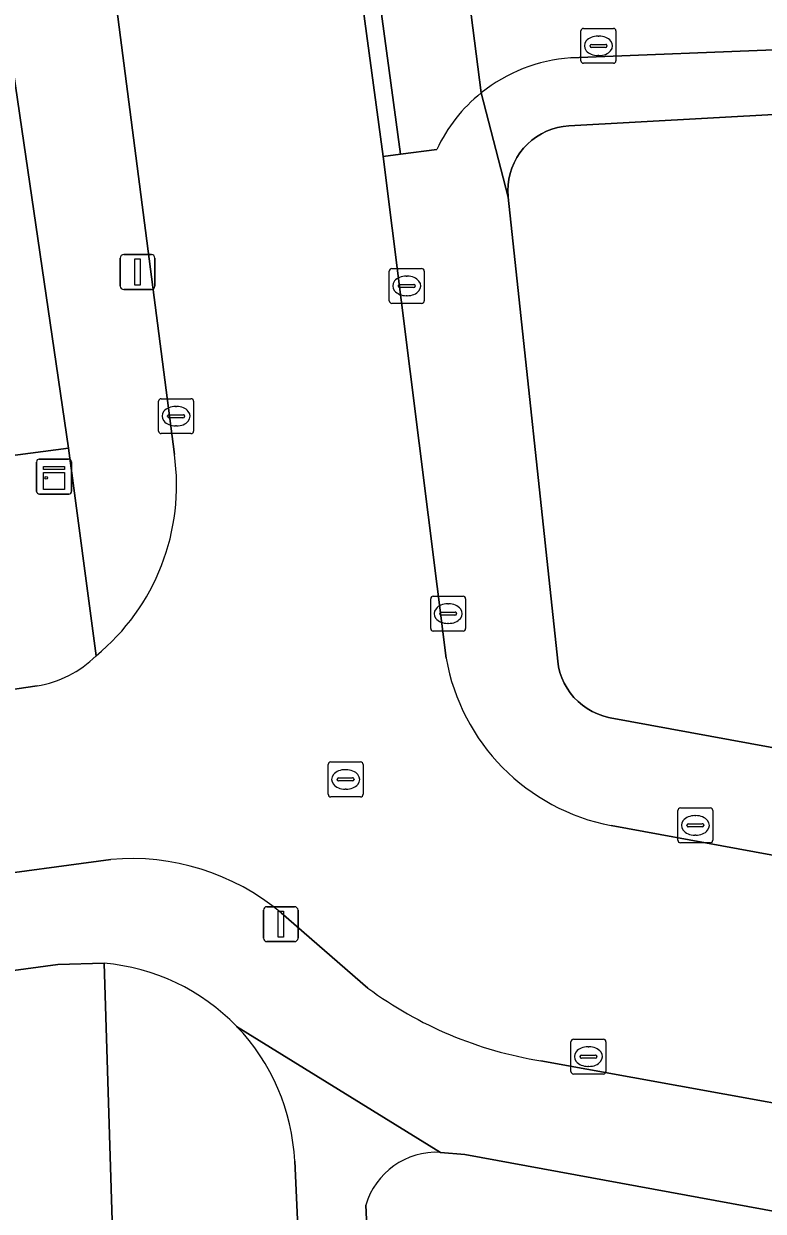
# Model space of a CAD drawing. Extents: x 161084 to 161928, y 385354 to 386522.
# Drawn here: x 161310.98 to 161332.15, y 385446.78 to 385480.77 of the extents above; entities that cross this region are included whole.
import ezdxf

# ---------------------------------------------------------------- set-up
doc = ezdxf.new("R2010")
doc.units = 0
for name, color, linetype in [('IMGEO_Erf', 7, 'Continuous'), ('IMGEO_Groenvoorziening', 7, 'Continuous'), ('IMGEO_Kast', 7, 'Continuous'), ('IMGEO_Kolk', 7, 'Continuous'), ('IMGEO_Lichtmast', 7, 'Continuous'), ('IMGEO_Rijbaan_lokaal_open', 7, 'Continuous'), ('IMGEO_Rioolput', 7, 'Continuous'), ('IMGEO_Voetpad_open', 7, 'Continuous')]:
    doc.layers.add(name, color=color, linetype=linetype)

msp = doc.modelspace()

# ---------------------------------------------------------------- linework, layer by layer
at = {"layer": 'IMGEO_Erf'}
msp.add_lwpolyline([(161332.627, 385478.184), (161326.586, 385477.848), (161326.421, 385477.831), (161326.259, 385477.8), (161326.1, 385477.755), (161325.946, 385477.695), (161325.797, 385477.622), (161325.656, 385477.536), (161325.523, 385477.437), (161325.399, 385477.328), (161325.286, 385477.207), (161325.184, 385477.077), (161325.094, 385476.938), (161325.016, 385476.792), (161324.952, 385476.64), (161324.902, 385476.482), (161324.866, 385476.32), (161324.845, 385476.156), (161324.839, 385475.991), (161324.847, 385475.826), (161324.849, 385475.805), (161326.264, 385462.53), (161326.289, 385462.366), (161326.329, 385462.205), (161326.383, 385462.049), (161326.451, 385461.897), (161326.532, 385461.753), (161326.625, 385461.616), (161326.731, 385461.488), (161326.847, 385461.37), (161326.974, 385461.263), (161327.109, 385461.168), (161327.253, 385461.085), (161327.403, 385461.015), (161327.559, 385460.959), (161327.719, 385460.917), (161327.77, 385460.907), (161333.488, 385459.854)], dxfattribs=at)
at = {"layer": 'IMGEO_Groenvoorziening'}
for points in [[(161307.078, 385489.617), (161303.673, 385489.531), (161304.09, 385486.541), (161304.507, 385483.551), (161304.924, 385480.561), (161305.34, 385477.572), (161305.757, 385474.582), (161306.174, 385471.592), (161306.591, 385468.602), (161306.208, 385468.549), (161306.306, 385467.836), (161312.261, 385468.627), (161309.462, 385487.744)], [(161313.051, 385462.679), (161312.261, 385468.627), (161306.306, 385467.836), (161306.638, 385465.437), (161306.985, 385462.92)], [(161308.966, 385461.462), (161311.366, 385461.82)], [(161313.28, 385453.877), (161313.53, 385445.893), (161313.659, 385445.899), (161314.158, 385435.375), (161307.077, 385435.005), (161307.393, 385425.285), (161316.909, 385425.792)], [(161320.77, 385446.952), (161321.228, 385437.144), (161370.714, 385439.291), (161370.804, 385439.731), (161323.607, 385448.409)], [(161323.607, 385448.409), (161322.906, 385448.466)], [(161319.633, 385428.79), (161318.737, 385448.213)]]:
    msp.add_lwpolyline(points, dxfattribs=at)
for centre, radius, start, end in [((161310.885, 385464.846), 3.064, 279.0339, 314.9903), ((161312.785, 385447.94), 5.958, 43.9282, 85.2342), ((161312.782, 385447.938), 5.961, 2.6444, 43.9211), ((161322.801, 385446.35), 2.118, 87.1591, 163.4991)]:
    msp.add_arc(centre, radius, start, end, dxfattribs=at)
at = {"layer": 'IMGEO_Kast'}
for p, q in [((161311.424, 385468.31), (161312.265, 385468.31)), ((161312.265, 385468.31), (161311.424, 385468.31)), ((161311.349, 385467.385), (161311.349, 385468.226)), ((161311.349, 385468.226), (161311.349, 385467.385)), ((161312.349, 385468.235), (161312.349, 385467.394)), ((161312.349, 385467.394), (161312.349, 385468.235)), ((161312.274, 385467.31), (161311.433, 385467.31)), ((161311.433, 385467.31), (161312.274, 385467.31))]:
    msp.add_line(p, q, dxfattribs=at)
for points in [[(161311.544, 385468.1), (161312.144, 385468.1), (161312.144, 385468.015), (161311.544, 385468.015), (161311.544, 385468.1)], [(161311.544, 385467.925), (161312.144, 385467.925), (161312.144, 385467.436), (161311.544, 385467.436), (161311.544, 385467.925)]]:
    msp.add_lwpolyline(points, dxfattribs=at)
msp.add_circle((161311.628, 385467.774), 0.0377, dxfattribs=at)
for centre, start, end in [((161311.427, 385468.232), 92.4484, 184.2845), ((161311.427, 385468.232), 92.4484, 184.2845), ((161312.271, 385468.232), 2.4484, 94.2845), ((161312.271, 385468.232), 2.4484, 94.2845), ((161311.427, 385467.388), 182.4484, 274.2845), ((161311.427, 385467.388), 182.4484, 274.2845), ((161312.271, 385467.388), 272.4484, 4.2845), ((161312.271, 385467.388), 272.4484, 4.2845)]:
    msp.add_arc(centre, 0.0779, start, end, dxfattribs=at)
at = {"layer": 'IMGEO_Kolk'}
for p, q in [((161326.931, 385479.712), (161326.931, 385480.564)), ((161327.006, 385480.638), (161327.858, 385480.638)), ((161327.932, 385480.564), (161327.932, 385479.712)), ((161327.233, 385480.181), (161327.631, 385480.181)), ((161327.419, 385480.418), (161327.444, 385480.418)), ((161327.19, 385480.132), (161327.19, 385480.144)), ((161327.628, 385480.095), (161327.23, 385480.095)), ((161327.442, 385479.858), (161327.417, 385479.858)), ((161327.674, 385480.144), (161327.674, 385480.132)), ((161327.858, 385479.638), (161327.006, 385479.638)), ((161321.519, 385473.766), (161322.371, 385473.766)), ((161321.444, 385472.84), (161321.444, 385473.692)), ((161321.932, 385473.546), (161321.957, 385473.546)), ((161322.445, 385473.692), (161322.445, 385472.84)), ((161321.703, 385473.26), (161321.703, 385473.272)), ((161322.141, 385473.223), (161321.743, 385473.223)), ((161321.746, 385473.309), (161322.144, 385473.309)), ((161322.187, 385473.272), (161322.187, 385473.26)), ((161322.371, 385472.766), (161321.519, 385472.766)), ((161321.955, 385472.986), (161321.93, 385472.986)), ((161314.917, 385470.038), (161315.769, 385470.038)), ((161314.842, 385469.112), (161314.842, 385469.964)), ((161315.33, 385469.818), (161315.355, 385469.818)), ((161315.843, 385469.964), (161315.843, 385469.112)), ((161315.101, 385469.532), (161315.101, 385469.544)), ((161315.539, 385469.495), (161315.141, 385469.495)), ((161315.144, 385469.581), (161315.542, 385469.581)), ((161315.585, 385469.544), (161315.585, 385469.532)), ((161315.769, 385469.038), (161314.917, 385469.038)), ((161315.353, 385469.258), (161315.328, 385469.258)), ((161322.629, 385463.46), (161322.629, 385464.312)), ((161322.704, 385464.386), (161323.556, 385464.386)), ((161323.63, 385464.312), (161323.63, 385463.46)), ((161322.888, 385463.88), (161322.888, 385463.892)), ((161322.931, 385463.929), (161323.329, 385463.929)), ((161323.117, 385464.166), (161323.142, 385464.166)), ((161323.372, 385463.892), (161323.372, 385463.88)), ((161323.326, 385463.843), (161322.928, 385463.843)), ((161323.14, 385463.606), (161323.115, 385463.606)), ((161323.556, 385463.386), (161322.704, 385463.386)), ((161329.704, 385457.399), (161329.704, 385458.251)), ((161329.779, 385458.325), (161330.631, 385458.325)), ((161330.192, 385458.105), (161330.217, 385458.105)), ((161330.705, 385458.251), (161330.705, 385457.399)), ((161329.963, 385457.819), (161329.963, 385457.831)), ((161330.401, 385457.782), (161330.003, 385457.782)), ((161330.006, 385457.868), (161330.404, 385457.868)), ((161330.447, 385457.831), (161330.447, 385457.819)), ((161330.215, 385457.545), (161330.19, 385457.545)), ((161330.631, 385457.325), (161329.779, 385457.325)), ((161326.644, 385450.78), (161326.644, 385451.632)), ((161326.719, 385451.706), (161327.571, 385451.706)), ((161327.645, 385451.632), (161327.645, 385450.78)), ((161327.132, 385451.486), (161327.157, 385451.486)), ((161326.903, 385451.2), (161326.903, 385451.212)), ((161327.341, 385451.163), (161326.943, 385451.163)), ((161326.946, 385451.249), (161327.344, 385451.249)), ((161327.387, 385451.212), (161327.387, 385451.2)), ((161327.571, 385450.706), (161326.719, 385450.706)), ((161327.155, 385450.926), (161327.13, 385450.926))]:
    msp.add_line(p, q, dxfattribs=at)
for points in [[(161326.931, 385479.712), (161326.931, 385480.564)], [(161327.006, 385480.638), (161327.858, 385480.638)], [(161327.932, 385480.564), (161327.932, 385479.712)], [(161327.858, 385479.638), (161327.006, 385479.638)], [(161321.519, 385473.766), (161322.371, 385473.766)], [(161321.444, 385472.84), (161321.444, 385473.692)], [(161322.445, 385473.692), (161322.445, 385472.84)], [(161322.371, 385472.766), (161321.519, 385472.766)], [(161314.917, 385470.038), (161315.769, 385470.038)], [(161314.842, 385469.112), (161314.842, 385469.964)], [(161315.843, 385469.964), (161315.843, 385469.112)], [(161315.769, 385469.038), (161314.917, 385469.038)], [(161322.629, 385463.46), (161322.629, 385464.312)], [(161322.704, 385464.386), (161323.556, 385464.386)], [(161323.63, 385464.312), (161323.63, 385463.46)], [(161323.556, 385463.386), (161322.704, 385463.386)], [(161329.704, 385457.399), (161329.704, 385458.251)], [(161329.779, 385458.325), (161330.631, 385458.325)], [(161330.705, 385458.251), (161330.705, 385457.399)], [(161330.631, 385457.325), (161329.779, 385457.325)], [(161326.644, 385450.78), (161326.644, 385451.632)], [(161326.719, 385451.706), (161327.571, 385451.706)], [(161327.645, 385451.632), (161327.645, 385450.78)], [(161327.571, 385450.706), (161326.719, 385450.706)]]:
    msp.add_lwpolyline(points, dxfattribs=at)
for centre, radius, start, end in [((161327.008, 385480.562), 0.0765, 91.552, 178.448), ((161327.008, 385480.562), 0.0765, 91.552, 178.448), ((161327.856, 385480.562), 0.0765, 1.552, 88.448), ((161327.856, 385480.562), 0.0765, 1.552, 88.448), ((161327.23, 385480.141), 0.0403, 85.8775, 175.7526), ((161327.635, 385480.143), 0.0386, 1.7309, 96.639), ((161327.227, 385480.131), 0.0366, 178.938, 274.7102), ((161327.631, 385480.138), 0.043, 264.8664, 352.4533), ((161327.008, 385479.714), 0.0765, 181.552, 268.448), ((161327.008, 385479.714), 0.0765, 181.552, 268.448), ((161327.856, 385479.714), 0.0765, 271.552, 358.448), ((161327.856, 385479.714), 0.0765, 271.552, 358.448), ((161321.521, 385473.69), 0.0765, 91.552, 178.448), ((161321.521, 385473.69), 0.0765, 91.552, 178.448), ((161322.369, 385473.69), 0.0765, 1.552, 88.448), ((161322.369, 385473.69), 0.0765, 1.552, 88.448), ((161321.743, 385473.269), 0.0403, 85.8775, 175.7526), ((161321.74, 385473.259), 0.0366, 178.938, 274.7102), ((161322.144, 385473.266), 0.043, 264.8664, 352.4533), ((161322.148, 385473.271), 0.0386, 1.7309, 96.639), ((161321.521, 385472.842), 0.0765, 181.552, 268.448), ((161321.521, 385472.842), 0.0765, 181.552, 268.448), ((161322.369, 385472.842), 0.0765, 271.552, 358.448), ((161322.369, 385472.842), 0.0765, 271.552, 358.448), ((161314.919, 385469.962), 0.0765, 91.552, 178.448), ((161314.919, 385469.962), 0.0765, 91.552, 178.448), ((161315.767, 385469.962), 0.0765, 1.552, 88.448), ((161315.767, 385469.962), 0.0765, 1.552, 88.448), ((161315.141, 385469.541), 0.0403, 85.8775, 175.7526), ((161315.138, 385469.531), 0.0366, 178.938, 274.7102), ((161315.542, 385469.538), 0.043, 264.8664, 352.4533), ((161315.546, 385469.543), 0.0386, 1.7309, 96.639), ((161314.919, 385469.114), 0.0765, 181.552, 268.448), ((161314.919, 385469.114), 0.0765, 181.552, 268.448), ((161315.767, 385469.114), 0.0765, 271.552, 358.448), ((161315.767, 385469.114), 0.0765, 271.552, 358.448), ((161322.706, 385464.31), 0.0765, 91.552, 178.448), ((161322.706, 385464.31), 0.0765, 91.552, 178.448), ((161323.554, 385464.31), 0.0765, 1.552, 88.448), ((161323.554, 385464.31), 0.0765, 1.552, 88.448), ((161322.928, 385463.889), 0.0403, 85.8775, 175.7526), ((161322.925, 385463.879), 0.0366, 178.938, 274.7102), ((161323.329, 385463.886), 0.043, 264.8664, 352.4533), ((161323.333, 385463.891), 0.0386, 1.7309, 96.639), ((161322.706, 385463.462), 0.0765, 181.552, 268.448), ((161322.706, 385463.462), 0.0765, 181.552, 268.448), ((161323.554, 385463.462), 0.0765, 271.552, 358.448), ((161323.554, 385463.462), 0.0765, 271.552, 358.448), ((161329.781, 385458.249), 0.0765, 91.552, 178.448), ((161329.781, 385458.249), 0.0765, 91.552, 178.448), ((161330.629, 385458.249), 0.0765, 1.552, 88.448), ((161330.629, 385458.249), 0.0765, 1.552, 88.448), ((161330.003, 385457.828), 0.0403, 85.8775, 175.7526), ((161330, 385457.818), 0.0366, 178.938, 274.7102), ((161330.404, 385457.825), 0.043, 264.8664, 352.4533), ((161330.408, 385457.83), 0.0386, 1.7309, 96.639), ((161329.781, 385457.401), 0.0765, 181.552, 268.448), ((161329.781, 385457.401), 0.0765, 181.552, 268.448), ((161330.629, 385457.401), 0.0765, 271.552, 358.448), ((161330.629, 385457.401), 0.0765, 271.552, 358.448), ((161326.721, 385451.63), 0.0765, 91.552, 178.448), ((161326.721, 385451.63), 0.0765, 91.552, 178.448), ((161327.569, 385451.63), 0.0765, 1.552, 88.448), ((161327.569, 385451.63), 0.0765, 1.552, 88.448), ((161326.943, 385451.209), 0.0403, 85.8775, 175.7526), ((161326.94, 385451.199), 0.0366, 178.938, 274.7102), ((161327.344, 385451.206), 0.043, 264.8664, 352.4533), ((161327.348, 385451.211), 0.0386, 1.7309, 96.639), ((161326.721, 385450.782), 0.0765, 181.552, 268.448), ((161326.721, 385450.782), 0.0765, 181.552, 268.448), ((161327.569, 385450.782), 0.0765, 271.552, 358.448), ((161327.569, 385450.782), 0.0765, 271.552, 358.448)]:
    msp.add_arc(centre, radius, start, end, dxfattribs=at)
for centre, major_axis, ratio, start_param, end_param in [((161327.418, 385480.138), (-0.387, 0.002), 0.722429, 4.712389, 7.853982), ((161327.443, 385480.138), (-0.39, 0.002), 0.717154, 1.570796, 4.712389), ((161321.931, 385473.266), (-0.387, 0.002), 0.722429, 4.712389, 7.853982), ((161321.956, 385473.266), (-0.39, 0.002), 0.717154, 1.570796, 4.712389), ((161315.329, 385469.538), (-0.387, 0.002), 0.722429, 4.712389, 7.853982), ((161315.354, 385469.538), (-0.39, 0.002), 0.717154, 1.570796, 4.712389), ((161323.116, 385463.886), (-0.387, 0.002), 0.722429, 4.712389, 7.853982), ((161323.141, 385463.886), (-0.39, 0.002), 0.717154, 1.570796, 4.712389), ((161330.191, 385457.825), (-0.387, 0.002), 0.722429, 4.712389, 7.853982), ((161330.216, 385457.825), (-0.39, 0.002), 0.717154, 1.570796, 4.712389), ((161327.131, 385451.206), (-0.387, 0.002), 0.722429, 4.712389, 7.853982), ((161327.156, 385451.206), (-0.39, 0.002), 0.717154, 1.570796, 4.712389)]:
    msp.add_ellipse(centre, major_axis=major_axis, ratio=ratio, start_param=start_param, end_param=end_param, dxfattribs=at)
at = {"layer": 'IMGEO_Lichtmast'}
for p, q in [((161313.744, 385473.263), (161313.744, 385474.063)), ((161313.744, 385474.063), (161313.744, 385473.263)), ((161313.844, 385474.163), (161314.634, 385474.163)), ((161314.634, 385474.163), (161313.844, 385474.163)), ((161314.734, 385474.063), (161314.734, 385473.263)), ((161314.734, 385473.263), (161314.734, 385474.063)), ((161314.634, 385473.163), (161313.844, 385473.163)), ((161313.844, 385473.163), (161314.634, 385473.163)), ((161317.842, 385454.597), (161317.842, 385455.397)), ((161317.842, 385455.397), (161317.842, 385454.597)), ((161317.942, 385455.497), (161318.732, 385455.497)), ((161318.732, 385455.497), (161317.942, 385455.497)), ((161318.832, 385455.397), (161318.832, 385454.597)), ((161318.832, 385454.597), (161318.832, 385455.397)), ((161318.732, 385454.497), (161317.942, 385454.497)), ((161317.942, 385454.497), (161318.732, 385454.497))]:
    msp.add_line(p, q, dxfattribs=at)
for points in [[(161314.164, 385474.038), (161314.314, 385474.038), (161314.314, 385473.288), (161314.164, 385473.288), (161314.164, 385474.038)], [(161318.262, 385455.372), (161318.412, 385455.372), (161318.412, 385454.622), (161318.262, 385454.622), (161318.262, 385455.372)]]:
    msp.add_lwpolyline(points, dxfattribs=at)
for centre, start, end in [((161313.844, 385474.063), 90, 180), ((161313.844, 385474.063), 90, 180), ((161314.634, 385474.063), 0, 90), ((161314.634, 385474.063), 360, 90), ((161313.844, 385473.263), 180, 270), ((161313.844, 385473.263), 180, 270), ((161314.634, 385473.263), 270, 0), ((161314.634, 385473.263), 270, 0), ((161317.942, 385455.397), 90, 180), ((161317.942, 385455.397), 90, 180), ((161318.732, 385455.397), 0, 90), ((161318.732, 385455.397), 360, 90), ((161317.942, 385454.597), 180, 270), ((161317.942, 385454.597), 180, 270), ((161318.732, 385454.597), 270, 0), ((161318.732, 385454.597), 270, 0)]:
    msp.add_arc(centre, 0.1, start, end, dxfattribs=at)
at = {"layer": 'IMGEO_Rijbaan_lokaal_open'}
for points in [[(161323.071, 385462.612), (161321.269, 385476.973), (161319.868, 385487.335), (161318.329, 385499.414), (161311.4, 385498.51), (161315.293, 385468.442)], [(161320.606, 385487.429), (161320.363, 385487.4), (161321.764, 385477.038), (161322.804, 385477.173)], [(161324.075, 385478.793), (161323.275, 385485.049)], [(161323.275, 385485.049), (161324.075, 385478.793)], [(161326.636, 385479.792), (161332.948, 385480.044)], [(161311.366, 385461.82), (161308.966, 385461.462), (161299.806, 385460.153), (161286.137, 385458.311)], [(161325.781, 385451.088), (161351.905, 385446.354), (161353.24, 385453.143), (161327.794, 385457.821)], [(161285.747, 385453.111), (161313.476, 385456.851)], [(161318.346, 385455.326), (161320.832, 385453.167)]]:
    msp.add_lwpolyline(points, dxfattribs=at)
for centre, radius, start, end in [((161326.97, 385475.153), 4.651, 94.1207, 128.499), ((161326.932, 385475.243), 4.557, 128.8248, 154.942), ((161309.048, 385467.554), 6.308, 309.3912, 8.0934), ((161310.885, 385464.846), 3.064, 279.0339, 314.9903), ((161328.91, 385463.644), 5.929, 190.0265, 259.1545), ((161314.065, 385450.195), 6.682, 50.1638, 95.0612), ((161327.598, 385462.342), 11.4, 233.5961, 260.8308)]:
    msp.add_arc(centre, radius, start, end, dxfattribs=at)
at = {"layer": 'IMGEO_Rioolput'}
for p, q in [((161319.695, 385458.714), (161319.695, 385459.566)), ((161319.77, 385459.64), (161320.622, 385459.64)), ((161320.696, 385459.566), (161320.696, 385458.714)), ((161319.954, 385459.134), (161319.954, 385459.146)), ((161319.997, 385459.183), (161320.395, 385459.183)), ((161320.183, 385459.42), (161320.208, 385459.42)), ((161320.438, 385459.146), (161320.438, 385459.134)), ((161320.392, 385459.097), (161319.994, 385459.097)), ((161320.206, 385458.86), (161320.181, 385458.86)), ((161320.622, 385458.64), (161319.77, 385458.64))]:
    msp.add_line(p, q, dxfattribs=at)
for points in [[(161319.695, 385458.714), (161319.695, 385459.566)], [(161319.77, 385459.64), (161320.622, 385459.64)], [(161320.696, 385459.566), (161320.696, 385458.714)], [(161320.622, 385458.64), (161319.77, 385458.64)]]:
    msp.add_lwpolyline(points, dxfattribs=at)
for centre, radius, start, end in [((161319.772, 385459.564), 0.0765, 91.552, 178.448), ((161319.772, 385459.564), 0.0765, 91.552, 178.448), ((161320.62, 385459.564), 0.0765, 1.552, 88.448), ((161320.62, 385459.564), 0.0765, 1.552, 88.448), ((161319.994, 385459.143), 0.0403, 85.8775, 175.7526), ((161319.991, 385459.133), 0.0366, 178.938, 274.7102), ((161320.395, 385459.14), 0.043, 264.8664, 352.4533), ((161320.399, 385459.145), 0.0386, 1.7309, 96.639), ((161319.772, 385458.716), 0.0765, 181.552, 268.448), ((161319.772, 385458.716), 0.0765, 181.552, 268.448), ((161320.62, 385458.716), 0.0765, 271.552, 358.448), ((161320.62, 385458.716), 0.0765, 271.552, 358.448)]:
    msp.add_arc(centre, radius, start, end, dxfattribs=at)
for centre, major_axis, ratio, start_param, end_param in [((161320.182, 385459.14), (-0.387, 0.002), 0.722429, 4.712389, 7.853982), ((161320.207, 385459.14), (-0.39, 0.002), 0.717154, 1.570796, 4.712389)]:
    msp.add_ellipse(centre, major_axis=major_axis, ratio=ratio, start_param=start_param, end_param=end_param, dxfattribs=at)
at = {"layer": 'IMGEO_Voetpad_open'}
for points in [[(161315.293, 385468.442), (161311.4, 385498.51), (161310.993, 385501.436), (161307.231, 385529.753)], [(161304.592, 385525.47), (161308.07, 385500), (161308.649, 385494.883), (161308.7, 385494.676), (161309.462, 385487.744), (161312.261, 385468.627), (161313.051, 385462.679)], [(161332.948, 385480.044), (161326.636, 385479.792)], [(161324.075, 385478.793), (161324.849, 385475.805), (161324.847, 385475.826), (161324.839, 385475.991), (161324.845, 385476.156), (161324.866, 385476.32), (161324.902, 385476.482), (161324.952, 385476.64), (161325.016, 385476.792), (161325.094, 385476.938), (161325.184, 385477.077), (161325.286, 385477.207), (161325.399, 385477.328), (161325.523, 385477.437), (161325.656, 385477.536), (161325.797, 385477.622), (161325.946, 385477.695), (161326.1, 385477.755), (161326.259, 385477.8), (161326.421, 385477.831), (161326.586, 385477.848), (161332.627, 385478.184)], [(161362.965, 385454.426), (161358.187, 385455.306), (161333.488, 385459.854), (161327.77, 385460.907), (161327.719, 385460.917), (161327.559, 385460.959), (161327.403, 385461.015), (161327.253, 385461.085), (161327.109, 385461.168), (161326.974, 385461.263), (161326.847, 385461.37), (161326.731, 385461.488), (161326.625, 385461.616), (161326.532, 385461.753), (161326.451, 385461.897), (161326.383, 385462.049), (161326.329, 385462.205), (161326.289, 385462.366), (161326.264, 385462.53), (161324.849, 385475.805), (161324.075, 385478.793)], [(161322.804, 385477.173), (161321.764, 385477.038), (161321.269, 385476.973), (161323.071, 385462.612)], [(161327.794, 385457.821), (161353.24, 385453.143), (161356.06, 385452.696), (161382.433, 385448.035), (161384.362, 385447.912), (161384.335, 385448.411), (161398.082, 385449.119), (161398.109, 385448.611), (161399.328, 385448.674), (161399.301, 385449.182), (161402.75, 385449.364), (161402.52, 385451.855), (161399.981, 385451.772), (161399.952, 385452.344), (161397.992, 385452.272), (161394.896, 385452.112), (161391.801, 385451.952), (161388.706, 385451.791), (161385.61, 385451.631), (161385.727, 385450.238), (161380.981, 385451.115)], [(161313.476, 385456.851), (161285.747, 385453.111), (161285.597, 385453.074), (161270.523, 385451.445), (161254.128, 385449.24)], [(161320.832, 385453.167), (161318.346, 385455.326)], [(161255.941, 385446.262), (161259.021, 385446.679), (161311.962, 385453.841), (161313.28, 385453.877)], [(161317.076, 385452.073), (161322.906, 385448.466), (161323.607, 385448.409), (161370.804, 385439.731), (161378.262, 385438.38)], [(161322.906, 385448.466), (161317.076, 385452.073)], [(161379.871, 385441.275), (161354.803, 385445.84), (161351.905, 385446.354), (161325.781, 385451.088)], [(161318.737, 385448.213), (161319.633, 385428.79)], [(161321.737, 385428.437), (161321.624, 385430.341), (161321.228, 385437.144), (161320.77, 385446.952)]]:
    msp.add_lwpolyline(points, dxfattribs=at)
for points in [[(161320.363, 385487.4), (161319.868, 385487.335), (161321.269, 385476.973), (161321.764, 385477.038)], [(161311.962, 385453.841), (161259.021, 385446.679), (161259.203, 385443.289), (161266.399, 385443.672), (161266.456, 385442.605), (161268.92, 385442.736), (161268.867, 385443.744), (161277.131, 385444.184), (161285.396, 385444.625), (161285.452, 385443.586), (161287.852, 385443.714), (161287.803, 385444.643), (161295.975, 385445.04), (161304.147, 385445.437), (161304.195, 385444.453), (161306.528, 385444.567), (161306.48, 385445.551), (161313.53, 385445.893), (161313.28, 385453.877)]]:
    msp.add_lwpolyline(points, close=True, dxfattribs=at)
for centre, radius, start, end in [((161326.97, 385475.153), 4.651, 94.1207, 128.499), ((161326.932, 385475.243), 4.557, 128.8248, 154.942), ((161309.048, 385467.554), 6.308, 309.3912, 8.0934), ((161328.91, 385463.644), 5.929, 190.0265, 259.1545), ((161314.065, 385450.195), 6.682, 50.1638, 95.0612), ((161312.785, 385447.94), 5.958, 43.9282, 85.2342), ((161327.598, 385462.342), 11.4, 233.5961, 260.8308), ((161312.782, 385447.938), 5.961, 2.6444, 43.9211), ((161322.801, 385446.35), 2.118, 87.1591, 163.4991)]:
    msp.add_arc(centre, radius, start, end, dxfattribs=at)

doc.saveas('drawing.dxf')
